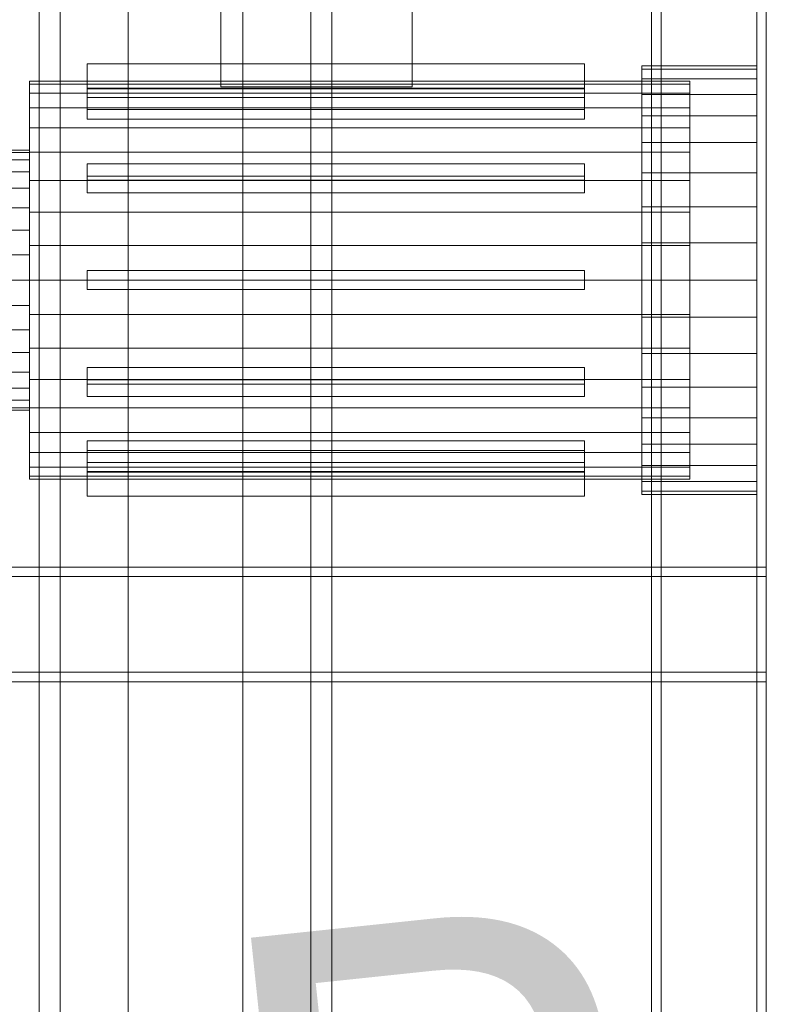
# Model space of a CAD drawing. Header units: millimetres. Extents: x -2233 to 61924, y -68080 to 6847.
# Tile 359 of 656: x 1735 to 2125, y -34172 to -33657. Entities that reach past the tile are written whole.
import ezdxf

# ---------------------------------------------------------------- set-up
doc = ezdxf.new("R2010")
doc.units = ezdxf.units.MM
for name, color, linetype, lineweight in [('COTAS_P', 1, 'Continuous', 0), ('frontal_secador', 7, 'Continuous', 0), ('frontal_tolva', 7, 'Continuous', 0)]:
    doc.layers.add(name, color=color, linetype=linetype, lineweight=lineweight)
doc.dimstyles.new('R19_100', dxfattribs={"dimtxt": 250, "dimasz": 150, "dimexe": 150, "dimexo": 80, "dimgap": 100, "dimtad": 1, "dimtih": 1, "dimtoh": 1, "dimdsep": 46, "dimcen": 0.09, "dimadec": 0, "dimazin": 0, "dimtfac": 1, "dimtdec": 4, "dimtofl": 0, "dimtmove": 0, "dimatfit": 3, "dimfxl": 1, "dimtolj": 1, "dimtzin": 0, "dimarcsym": 0})

# ---------------------------------------------------------------- blocks, each defined once
blk = doc.blocks.new('DIM_R27_50')
at = {"layer": 'COTAS_P'}
for p, q in [((1705.78, -34504.95), (1551.9, -34475.9)), ((-194.22, -34704.95), (1705.78, -34504.95)), ((1705.78, -34504.95), (1561.32, -34565.4)), ((1800, -35400), (1705.78, -34504.95)), ((-194.22, -34704.95), (-49.75, -34644.49)), ((-100, -35600), (-194.22, -34704.95)), ((-194.22, -34704.95), (-40.33, -34734))]:
    blk.add_line(p, q, dxfattribs=at)
blk.add_text('1910.5 P', height=250, rotation=6.009, dxfattribs=at).set_placement((745.32, -34505.49))

msp = doc.modelspace()

# ---------------------------------------------------------------- linework, layer by layer
at = {"layer": 'frontal_secador'}
for p, q in [((2065, -35980), (2065, -33443.5)), ((2070, -35980), (2070, -33443.5)), ((2120, -35980), (2120, -33443.5)), ((2125, -35980), (2125, -33443.5)), ((1840, -33692.5), (1840, -33632.5)), ((1940, -33692.5), (1940, -33632.5)), ((2030, -33680.5), (1770, -33680.5)), ((1770, -33680.5), (1770, -33693.5)), ((2030, -33693.5), (2030, -33680.5)), ((2060, -33683.202), (2060, -33681.5)), ((2120, -33681.5), (2060, -33681.5)), ((2060, -33688.254), (2060, -33683.202)), ((2120, -33683.202), (2060, -33683.202)), ((2120, -33683.202), (2120, -33681.5)), ((2120, -33688.254), (2120, -33683.202)), ((1740, -33691.08), (1740, -33689.5)), ((2085, -33689.5), (1740, -33689.5)), ((2060, -33696.505), (2060, -33688.254)), ((2120, -33688.254), (2060, -33688.254)), ((2085, -33691.08), (2085, -33689.5)), ((2120, -33696.505), (2120, -33688.254)), ((1740, -33695.772), (1740, -33691.08)), ((2085, -33691.08), (1740, -33691.08)), ((1770, -33704.397), (1770, -33693.139)), ((1770, -33693.139), (2030, -33693.139)), ((1770, -33698.139), (1770, -33693.139)), ((1770, -33693.5), (2030, -33693.5)), ((1840, -33692.5), (1940, -33692.5)), ((2030, -33693.139), (2030, -33704.397)), ((2030, -33693.139), (2030, -33698.139)), ((2085, -33695.772), (2085, -33691.08)), ((1740, -33703.433), (1740, -33695.772)), ((2085, -33695.772), (1740, -33695.772)), ((2030, -33698.139), (1770, -33698.139)), ((1770, -33698.139), (1770, -33709.397)), ((2030, -33709.397), (2030, -33698.139)), ((2060, -33707.703), (2060, -33696.505)), ((2120, -33696.505), (2060, -33696.505)), ((2085, -33703.433), (2085, -33695.772)), ((2120, -33707.703), (2120, -33696.505)), ((1740, -33713.831), (1740, -33703.433)), ((2085, -33703.433), (1740, -33703.433)), ((2030, -33704.397), (1770, -33704.397)), ((1770, -33704.397), (1770, -33709.397)), ((2030, -33709.397), (2030, -33704.397)), ((2085, -33713.831), (2085, -33703.433)), ((1770, -33709.397), (2030, -33709.397)), ((2060, -33721.508), (2060, -33707.703)), ((2120, -33707.703), (2060, -33707.703)), ((2120, -33721.508), (2120, -33707.703)), ((1740, -33726.65), (1740, -33713.831)), ((2085, -33713.831), (1740, -33713.831)), ((2085, -33726.65), (2085, -33713.831)), ((1740, -33725.5), (1715, -33725.5)), ((1740, -33726.807), (1740, -33725.5)), ((2060, -33737.5), (2060, -33721.508)), ((2120, -33721.508), (2060, -33721.508)), ((2120, -33737.5), (2120, -33721.508)), ((1740, -33726.807), (1715, -33726.807)), ((1740, -33730.676), (1715, -33730.676)), ((1740, -33741.5), (1740, -33726.65)), ((2085, -33726.65), (1740, -33726.65)), ((1740, -33730.676), (1740, -33726.807)), ((1740, -33736.96), (1740, -33730.676)), ((2085, -33741.5), (2085, -33726.65)), ((1770, -33739.17), (1770, -33732.67)), ((1770, -33732.67), (2030, -33732.67)), ((1770, -33741.33), (1770, -33732.67)), ((2030, -33732.67), (2030, -33739.17)), ((2030, -33732.67), (2030, -33741.33)), ((1740, -33736.96), (1715, -33736.96)), ((1740, -33745.417), (1740, -33736.96)), ((1740, -33757.93), (1740, -33741.5)), ((2085, -33741.5), (1740, -33741.5)), ((2030, -33739.17), (1770, -33739.17)), ((1770, -33739.17), (1770, -33747.83)), ((2030, -33741.33), (1770, -33741.33)), ((1770, -33741.33), (1770, -33747.83)), ((2030, -33747.83), (2030, -33739.17)), ((2030, -33747.83), (2030, -33741.33)), ((2060, -33755.194), (2060, -33737.5)), ((2120, -33737.5), (2060, -33737.5)), ((2085, -33757.93), (2085, -33741.5)), ((2120, -33755.194), (2120, -33737.5)), ((1740, -33745.417), (1715, -33745.417)), ((1740, -33755.721), (1740, -33745.417)), ((1770, -33747.83), (2030, -33747.83)), ((1740, -33755.721), (1715, -33755.721)), ((1740, -33767.478), (1740, -33755.721)), ((2060, -33774.051), (2060, -33755.194)), ((2120, -33755.194), (2060, -33755.194)), ((2120, -33774.051), (2120, -33755.194)), ((1740, -33775.441), (1740, -33757.93)), ((2085, -33757.93), (1740, -33757.93)), ((2085, -33775.441), (2085, -33757.93)), ((1740, -33767.478), (1715, -33767.478)), ((1740, -33780.234), (1740, -33767.478)), ((1740, -33793.5), (1740, -33775.441)), ((2085, -33775.441), (1740, -33775.441)), ((2060, -33793.5), (2060, -33774.051)), ((2120, -33774.051), (2060, -33774.051)), ((2085, -33793.5), (2085, -33775.441)), ((2120, -33793.5), (2120, -33774.051)), ((1740, -33780.234), (1715, -33780.234)), ((1740, -33793.5), (1740, -33780.234)), ((1770, -33788.5), (2030, -33788.5)), ((1770, -33798.5), (1770, -33788.5)), ((2030, -33798.5), (2030, -33788.5)), ((1715, -33793.5), (1740, -33793.5)), ((1740, -33793.5), (1740, -33811.559)), ((1740, -33793.5), (2085, -33793.5)), ((1740, -33806.766), (1740, -33793.5)), ((2060, -33793.5), (2060, -33812.949)), ((2060, -33793.5), (2120, -33793.5)), ((2085, -33811.559), (2085, -33793.5)), ((2120, -33812.949), (2120, -33793.5)), ((1770, -33798.5), (2030, -33798.5)), ((1740, -33806.766), (1715, -33806.766)), ((1740, -33806.766), (1740, -33819.522)), ((1740, -33811.559), (1740, -33829.07)), ((2085, -33811.559), (1740, -33811.559)), ((2060, -33812.949), (2060, -33831.806)), ((2120, -33812.949), (2060, -33812.949)), ((2085, -33811.559), (2085, -33829.07)), ((2120, -33812.949), (2120, -33831.806)), ((1740, -33819.522), (1715, -33819.522)), ((1740, -33819.522), (1740, -33831.279)), ((1740, -33829.07), (1740, -33845.5)), ((2085, -33829.07), (1740, -33829.07)), ((2085, -33829.07), (2085, -33845.5)), ((1740, -33831.279), (1715, -33831.279)), ((1740, -33831.279), (1740, -33841.583)), ((2060, -33831.806), (2060, -33849.5)), ((2120, -33831.806), (2060, -33831.806)), ((2120, -33831.806), (2120, -33849.5)), ((1770, -33839.17), (2030, -33839.17)), ((1770, -33845.67), (1770, -33839.17)), ((1770, -33847.83), (1770, -33839.17)), ((2030, -33839.17), (2030, -33845.67)), ((2030, -33839.17), (2030, -33847.83)), ((1740, -33841.583), (1715, -33841.583)), ((1740, -33841.583), (1740, -33850.04)), ((1740, -33845.5), (1740, -33860.35)), ((2085, -33845.5), (1740, -33845.5)), ((2030, -33845.67), (1770, -33845.67)), ((1770, -33845.67), (1770, -33854.33)), ((1770, -33847.83), (1770, -33854.33)), ((2030, -33847.83), (1770, -33847.83)), ((2030, -33854.33), (2030, -33845.67)), ((2030, -33854.33), (2030, -33847.83)), ((2060, -33849.5), (2060, -33865.492)), ((2120, -33849.5), (2060, -33849.5)), ((2085, -33845.5), (2085, -33860.35)), ((2120, -33849.5), (2120, -33865.492)), ((1740, -33850.04), (1715, -33850.04)), ((1740, -33850.04), (1740, -33856.324)), ((1770, -33854.33), (2030, -33854.33)), ((1740, -33856.324), (1715, -33856.324)), ((1740, -33860.193), (1715, -33860.193)), ((1740, -33856.324), (1740, -33860.193)), ((1740, -33860.193), (1740, -33861.5)), ((1740, -33861.5), (1715, -33861.5)), ((1740, -33860.35), (1740, -33873.169)), ((2085, -33860.35), (1740, -33860.35)), ((2085, -33860.35), (2085, -33873.169)), ((2060, -33865.492), (2060, -33879.297)), ((2120, -33865.492), (2060, -33865.492)), ((2120, -33865.492), (2120, -33879.297)), ((1740, -33873.169), (1740, -33883.567)), ((2085, -33873.169), (1740, -33873.169)), ((2085, -33873.169), (2085, -33883.567)), ((1770, -33877.603), (2030, -33877.603)), ((1770, -33888.861), (1770, -33877.603)), ((1770, -33882.603), (1770, -33877.603)), ((2030, -33877.603), (2030, -33888.861)), ((2030, -33877.603), (2030, -33882.603)), ((2060, -33879.297), (2060, -33890.495)), ((2120, -33879.297), (2060, -33879.297)), ((2120, -33879.297), (2120, -33890.495)), ((1740, -33883.567), (1740, -33891.228)), ((2085, -33883.567), (1740, -33883.567)), ((1770, -33882.603), (1770, -33893.861)), ((2030, -33882.603), (1770, -33882.603)), ((2030, -33893.861), (2030, -33882.603)), ((2085, -33883.567), (2085, -33891.228)), ((2030, -33888.861), (1770, -33888.861)), ((1770, -33888.861), (1770, -33893.861)), ((2030, -33893.861), (2030, -33888.861)), ((2060, -33890.495), (2060, -33898.746)), ((2120, -33890.495), (2060, -33890.495)), ((2120, -33890.495), (2120, -33898.746)), ((1740, -33891.228), (1740, -33895.92)), ((2085, -33891.228), (1740, -33891.228)), ((1740, -33895.92), (1740, -33897.5)), ((2085, -33895.92), (1740, -33895.92)), ((1770, -33893.5), (2030, -33893.5)), ((1770, -33906.5), (1770, -33893.5)), ((1770, -33893.861), (2030, -33893.861)), ((2030, -33893.5), (2030, -33906.5)), ((2085, -33891.228), (2085, -33895.92)), ((2085, -33895.92), (2085, -33897.5)), ((2085, -33897.5), (1740, -33897.5)), ((2060, -33898.746), (2060, -33903.798)), ((2120, -33898.746), (2060, -33898.746)), ((2120, -33898.746), (2120, -33903.798)), ((2030, -33906.5), (1770, -33906.5)), ((2060, -33903.798), (2060, -33905.5)), ((2120, -33903.798), (2060, -33903.798)), ((2120, -33905.5), (2060, -33905.5)), ((2120, -33903.798), (2120, -33905.5)), ((1325, -33943.5), (2125, -33943.5)), ((2125, -33948.5), (2125, -33943.5)), ((1325, -33948.5), (2125, -33948.5)), ((2125, -33998.5), (2125, -33948.5)), ((1325, -33998.5), (2125, -33998.5)), ((2125, -34003.5), (2125, -33998.5)), ((1325, -34003.5), (2125, -34003.5))]:
    msp.add_line(p, q, dxfattribs=at)
at = {"layer": 'frontal_tolva'}
for p, q in [((1745, -35980), (1745, -32700)), ((1756, -35980), (1756, -32700)), ((1887, -35980), (1887, -32700)), ((1898, -35980), (1898, -32700)), ((1791.5, -34332.806), (1791.5, -32835.806)), ((1851.5, -32835.806), (1851.5, -34332.806)), ((1791.5, -32870.194), (1791.5, -34367.194)), ((1851.5, -34367.194), (1851.5, -32870.194))]:
    msp.add_line(p, q, dxfattribs=at)

# ---------------------------------------------------------------- dimensions: what is measured, and where the dimension line sits
at = {"layer": 'COTAS_P'}
dim = msp.add_aligned_dim(p1=(-100, -35600), p2=(1800, -35400), distance=900, text='<> P', dimstyle='R19_100', dxfattribs=at)
dim.commit()
dim.dimension.update_dxf_attribs({"geometry": 'DIM_R27_50', "text_midpoint": (755.784, -34604.945)})

doc.saveas('drawing.dxf')
